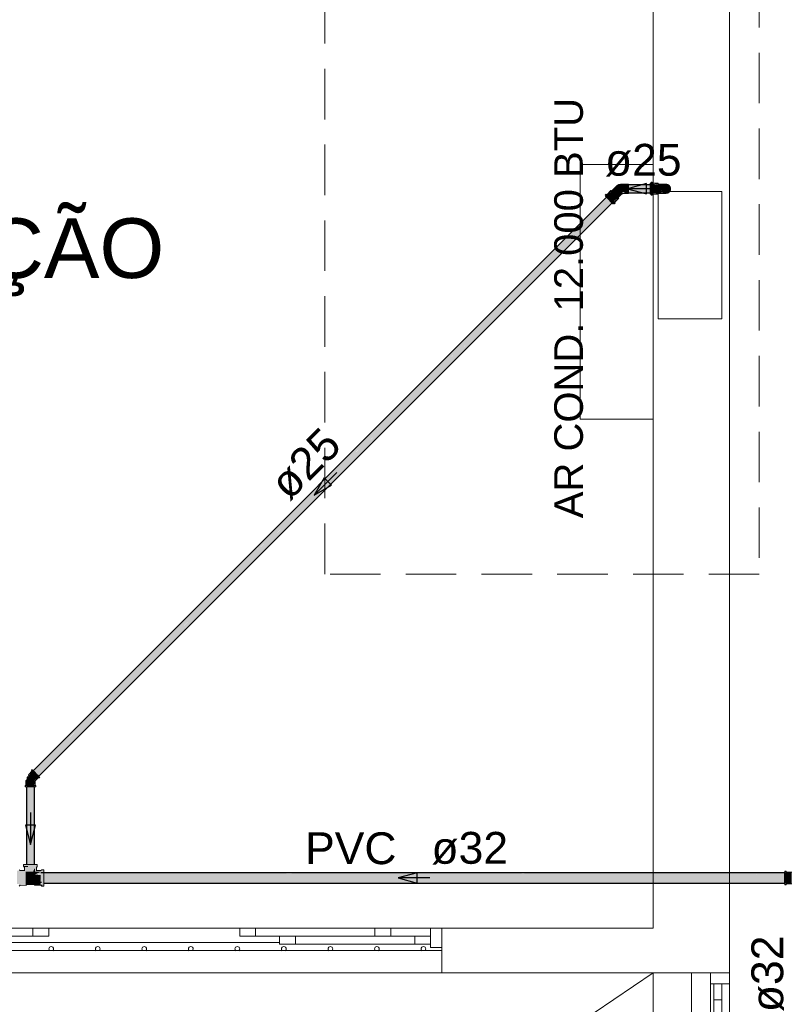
# Model space of a CAD drawing. Header units: millimetres. Extents: x 567 to 934, y -1 to 364.
# Tile 617 of 656: x 769.13 to 773.96, y 91.6 to 97.79. Entities that reach past the tile are written whole.
import ezdxf

# ---------------------------------------------------------------- set-up
doc = ezdxf.new("R2010")
doc.units = ezdxf.units.MM
doc.header["$MEASUREMENT"] = 0
doc.linetypes.add('HIDDEN2', pattern=[0.47625, 0.3175, -0.15875])
doc.linetypes.add('NULL', pattern=[0])
for name, color, linetype, lineweight in [('A-ANNO-NOTE', 7, 'Continuous', 13), ('A-AREA-IDEN', 7, 'Continuous', 9), ('A-DETL-THIN', 7, 'Continuous', 18), ('A-GENM', 7, 'Continuous', 13), ('A-GLAZ', 7, 'Continuous', 13), ('A-GLAZ-SILL', 7, 'Continuous', 13), ('A-WALL', 7, 'Continuous', 25), ('AF-Condutos Reúso', 200, 'Continuous', 25), ('AF-Conexões Reúso', 216, 'Continuous', 18), ('AF-Sentido conduto Reúso', 200, 'Continuous', 30), ('AF-Textos conduto Reúso', 7, 'Continuous', 9), ('DI-Detalhes', 1, 'HIDDEN2', 9), ('Q-SPCQ', 7, 'Continuous', 13), ('S-COLS', 7, 'Continuous', 13)]:
    doc.layers.add(name, color=color, linetype=linetype, lineweight=lineweight)
doc.styles.add('Arial', font='arial.ttf')

msp = doc.modelspace()

# ---------------------------------------------------------------- hatches: boundary and pattern name
at = {"layer": 'AF-Condutos Reúso', "linetype": 'Continuous'}
for points in [[(773.091, 96.7549), (772.9545, 96.7549), (772.9545, 96.7538), (773.091, 96.7539)], [(772.9545, 96.7538), (772.9545, 96.7303), (773.091, 96.7313), (773.091, 96.7536)], [(773.091, 96.7199), (773.091, 96.7313), (772.9571, 96.73), (772.9545, 96.7199)], [(773.091, 96.7114), (773.091, 96.7198), (772.9545, 96.7196), (772.9545, 96.7114)], [(773.166, 96.73), (773.1681, 96.7199), (773.1833, 96.7062), (773.2035, 96.7084), (773.2154, 96.7248), (773.2112, 96.7447), (773.1936, 96.7549), (773.1743, 96.7486)], [(769.1917, 93.0521), (772.8167, 96.6764), (772.8164, 96.6768)], [(769.1921, 93.0517), (772.82, 96.6731), (772.8167, 96.6764)], [(769.1954, 93.0484), (772.8257, 96.6674), (772.8201, 96.673)], [(769.2011, 93.0427), (772.8328, 96.6604), (772.8258, 96.6673)], [(769.2082, 93.0356), (772.84, 96.6531), (772.8329, 96.6602)], [(772.8167, 96.6764), (769.2129, 93.0733), (769.2133, 93.0729)], [(772.82, 96.6731), (769.2133, 93.0729), (769.2166, 93.0696), (772.8201, 96.673)], [(769.2155, 93.0283), (772.8462, 96.6469), (772.8401, 96.653)], [(772.8257, 96.6674), (769.2166, 93.0695), (769.2223, 93.0639), (772.8258, 96.6673)], [(772.8328, 96.6604), (769.2224, 93.0638), (769.2294, 93.0568), (772.8329, 96.6602)], [(772.8401, 96.653), (772.84, 96.6531), (769.2295, 93.0567), (769.2367, 93.0495)], [(773.091, 96.7062), (773.091, 96.7112), (772.9545, 96.7111), (772.9545, 96.7064)], [(773.091, 96.7053), (773.091, 96.7062), (772.9545, 96.7062), (772.9545, 96.7052)], [(769.2216, 93.0221), (772.8502, 96.6429), (772.8463, 96.6468)], [(769.2256, 93.0181), (772.8514, 96.6417), (772.8503, 96.6428)], [(772.8462, 96.6469), (769.2367, 93.0495), (769.2428, 93.0433)], [(772.8463, 96.6468), (772.8462, 96.6469), (769.238, 93.0385)], [(772.8503, 96.6428), (772.8502, 96.6429), (769.242, 93.0345)], [(772.8502, 96.6429), (769.2429, 93.0433), (769.2468, 93.0393)], [(772.8515, 96.6417), (772.8514, 96.6417), (769.2432, 93.0334)], [(772.8514, 96.6417), (769.2469, 93.0393), (769.248, 93.0382)], [(769.1714, 92.4828), (769.1756, 92.4828), (769.1754, 92.9724), (769.1714, 92.9724)], [(769.1756, 92.4828), (769.1757, 92.4828), (769.1756, 92.9724), (769.1755, 92.9724)], [(769.1757, 92.4828), (769.1759, 92.4828), (769.183, 92.9724), (769.1756, 92.9724)], [(769.183, 92.9724), (769.1759, 92.4828), (769.1833, 92.4828)], [(769.1833, 92.4828), (769.1932, 92.4828), (769.1928, 92.9724), (769.1831, 92.9724)], [(769.1932, 92.4828), (769.1929, 92.9724), (769.1928, 92.9724)], [(769.1932, 92.4828), (769.1932, 92.9724), (769.1929, 92.9724)], [(769.2031, 92.9724), (769.1932, 92.9724), (769.1932, 92.4828), (769.2035, 92.4828)], [(769.2035, 92.4828), (769.2033, 92.9724), (769.2031, 92.9724)], [(769.2035, 92.4828), (769.2035, 92.9724), (769.2033, 92.9724)], [(769.2122, 92.9724), (769.2035, 92.9724), (769.2035, 92.4828), (769.2125, 92.4828)], [(769.2125, 92.4828), (769.2123, 92.9724), (769.2122, 92.9724)], [(769.2125, 92.4828), (769.2125, 92.9724), (769.2123, 92.9724)], [(769.2184, 92.9724), (769.2125, 92.9724), (769.2125, 92.4828), (769.2186, 92.4828)], [(769.2187, 92.4828), (769.2187, 92.9724), (769.2185, 92.9724)], [(769.2207, 92.9724), (769.2187, 92.9724), (769.2187, 92.4828), (769.2208, 92.4828)], [(773.937, 92.4305), (769.26, 92.4305), (773.937, 92.4291)], [(773.937, 92.4291), (769.26, 92.4291), (773.937, 92.4224)], [(773.937, 92.4224), (769.26, 92.4224), (773.937, 92.4116)], [(773.937, 92.4116), (769.26, 92.4116), (773.937, 92.3986)], [(773.937, 92.3986), (769.26, 92.3986), (773.937, 92.3856)], [(773.937, 92.3856), (769.26, 92.3856), (773.937, 92.3748)], [(773.937, 92.4291), (769.28, 92.4304), (769.28, 92.4291)], [(773.937, 92.4224), (769.28, 92.429), (769.28, 92.4224)], [(773.937, 92.4116), (769.28, 92.4224), (769.28, 92.4116)], [(773.937, 92.3986), (769.28, 92.4116), (769.28, 92.3986)], [(773.937, 92.3856), (769.28, 92.3986), (769.28, 92.3856)], [(773.937, 92.3748), (769.28, 92.3856), (769.28, 92.3748)], [(773.937, 92.3748), (769.26, 92.3748), (773.937, 92.3682)], [(773.937, 92.3682), (769.26, 92.3682), (773.937, 92.3668)], [(773.937, 92.3682), (769.28, 92.3748), (769.28, 92.3682)], [(773.937, 92.3668), (769.28, 92.3682), (769.28, 92.3668)]]:
    msp.add_hatch(color=201, dxfattribs=at).paths.add_polyline_path(points)
at = {"layer": 'AF-Conexões Reúso', "linetype": 'Continuous'}
for points in [[(772.8179, 96.6922), (772.8499, 96.7139), (772.8453, 96.7186)], [(772.8499, 96.7139), (772.8195, 96.6906), (772.8231, 96.687)], [(772.8231, 96.687), (772.8311, 96.679), (772.8579, 96.7059), (772.8499, 96.7139)], [(772.8843, 96.7503), (772.8489, 96.7149), (772.8532, 96.7106), (772.8886, 96.746)], [(772.9045, 96.6891), (772.9166, 96.7012), (772.919, 96.7155), (772.9119, 96.7227), (772.9045, 96.7059), (772.9087, 96.7052), (772.9119, 96.7227), (772.8886, 96.746), (772.8532, 96.7106), (772.8868, 96.677)], [(772.9044, 96.7589), (772.8845, 96.7505), (772.8828, 96.7411), (772.89, 96.73), (772.9015, 96.73), (772.9045, 96.7385)], [(772.9045, 96.73), (772.9135, 96.73), (772.9017, 96.7411)], [(772.9545, 96.7589), (772.9045, 96.7589), (772.9045, 96.724), (772.9545, 96.724)], [(772.9249, 96.7097), (772.9545, 96.7052), (772.9545, 96.713), (772.9045, 96.724), (772.9045, 96.7052)], [(772.9123, 96.7223), (772.9545, 96.713), (772.9545, 96.724), (772.9106, 96.724)], [(773.091, 96.7648), (773.091, 96.7052), (773.097, 96.6952), (773.097, 96.7283)], [(773.103, 96.7708), (773.097, 96.7708), (773.097, 96.7133), (773.103, 96.6892)], [(773.103, 96.7648), (773.141, 96.756), (773.141, 96.7648)], [(773.141, 96.6967), (773.141, 96.7549), (773.103, 96.7616), (773.103, 96.7052)], [(773.141, 96.7589), (773.141, 96.7576), (773.1841, 96.7576), (773.188, 96.7589)], [(773.1878, 96.7012), (773.1621, 96.7085), (773.1626, 96.7367), (773.1841, 96.7576), (773.141, 96.7576), (773.141, 96.7012)], [(773.1766, 96.7052), (773.1648, 96.7356), (773.191, 96.73), (773.1688, 96.7432), (773.1631, 96.7267)], [(773.1936, 96.7549), (773.1884, 96.7549), (773.191, 96.73)], [(773.2135, 96.7204), (773.2193, 96.7266), (773.2102, 96.7514)], [(772.8137, 96.6964), (772.8094, 96.6922), (772.8557, 96.6459), (772.8712, 96.6388)], [(772.8146, 96.6785), (772.8226, 96.6705), (772.8268, 96.6748)], [(772.828, 96.6736), (772.8226, 96.6705), (772.8325, 96.6606), (772.8368, 96.6648)], [(772.8311, 96.679), (772.841, 96.6691), (772.8679, 96.696), (772.8579, 96.7059)], [(772.8427, 96.6504), (772.848, 96.6536), (772.838, 96.6636), (772.8325, 96.6606)], [(772.878, 96.6858), (772.8679, 96.696), (772.841, 96.6691), (772.8512, 96.6589)], [(772.8524, 96.6426), (772.8562, 96.6454), (772.848, 96.6536), (772.8427, 96.6504)], [(772.8867, 96.6772), (772.878, 96.6858), (772.8512, 96.6589), (772.8598, 96.6503)], [(772.8923, 96.6716), (772.8868, 96.677), (772.8598, 96.6503)], [(772.8923, 96.6716), (772.8611, 96.6489), (772.8654, 96.6447)], [(772.8939, 96.67), (772.8923, 96.6716), (772.8656, 96.6445), (772.867, 96.6431)], [(772.953, 96.7052), (772.9251, 96.7097), (772.9206, 96.7052)], [(772.9334, 96.7012), (772.9545, 96.7012), (772.9545, 96.7049), (772.9295, 96.7051)], [(773.141, 96.6952), (773.141, 96.6967), (773.103, 96.7023), (773.103, 96.6967)], [(769.1897, 93.054), (769.1849, 93.0453), (769.2081, 93.0684), (769.2061, 93.0704)], [(769.1927, 93.0511), (769.1881, 93.042), (769.2155, 93.0611), (769.2113, 93.0652)], [(769.1917, 93.052), (769.2113, 93.0652), (769.2081, 93.0684)], [(769.2496, 93.027), (769.2544, 93.0318), (769.2183, 93.0679), (769.2081, 93.0685)], [(769.1674, 93.012), (769.1674, 92.9792), (769.1712, 92.9792)], [(769.1683, 93.012), (769.1712, 92.9792), (769.1712, 93.012)], [(769.1803, 93.0374), (769.1711, 93.012), (769.2182, 93.012), (769.1912, 93.039)], [(769.2232, 93.012), (769.1714, 93.012), (769.1712, 92.9792), (769.2203, 92.9792)], [(769.1881, 93.042), (769.1971, 93.033), (769.2203, 93.0562), (769.2155, 93.0611)], [(769.1971, 93.033), (769.2075, 93.0226), (769.2307, 93.0458), (769.2203, 93.0562)], [(769.2356, 93.041), (769.2307, 93.0458), (769.2075, 93.0226), (769.2124, 93.0178)], [(769.2197, 93.0105), (769.2397, 93.0368), (769.2356, 93.041), (769.2124, 93.0178)], [(769.2242, 93.0109), (769.2449, 93.0316), (769.2397, 93.0368), (769.2256, 93.0182)], [(769.1618, 92.9792), (769.1618, 92.9724), (769.1714, 92.9787)], [(769.2208, 92.9736), (769.2242, 92.9792), (769.1788, 92.9792), (769.1663, 92.9724)], [(769.1313, 92.4452), (769.1243, 92.4492), (769.1236, 92.442), (769.1116, 92.4451), (769.1116, 92.3618), (769.1236, 92.3618), (769.1236, 92.3475), (769.1313, 92.3556), (769.1677, 92.352), (769.1677, 92.4377), (769.1389, 92.4409), (769.1579, 92.4433)], [(769.1543, 92.4712), (769.1579, 92.4643), (769.1606, 92.4431), (769.1313, 92.4417), (769.1805, 92.4347), (769.2112, 92.4347), (769.2208, 92.4596), (769.2235, 92.4452), (769.231, 92.4431), (769.2381, 92.4828), (769.156, 92.4828)], [(769.1313, 92.4452), (769.1606, 92.4431), (769.1579, 92.4643), (769.1579, 92.4452)], [(769.2239, 92.4377), (769.2226, 92.4643), (769.2112, 92.4347)], [(769.28, 92.3475), (769.28, 92.4468), (769.2338, 92.4433), (769.2235, 92.4452), (769.2239, 92.4377), (769.2604, 92.4374), (769.2239, 92.4208), (769.26, 92.4165), (769.2614, 92.3668), (769.2673, 92.3733), (769.2604, 92.3532)], [(769.2604, 92.4452), (769.2337, 92.4452), (769.233, 92.4643), (769.231, 92.4431)], [(769.2239, 92.3585), (769.2238, 92.4347), (769.2114, 92.4273), (769.1967, 92.4343), (769.1802, 92.4273), (769.1684, 92.4347), (769.1677, 92.3585)], [(769.1802, 92.4273), (769.1958, 92.4347), (769.1679, 92.4351)], [(769.1958, 92.4347), (769.2114, 92.4273), (769.2238, 92.4351)], [(769.2604, 92.4374), (769.2239, 92.4377), (769.2239, 92.4208)], [(769.2239, 92.3986), (769.2604, 92.4165), (769.2239, 92.4208)], [(769.2239, 92.3986), (769.26, 92.3896), (769.26, 92.4163)], [(769.2604, 92.3895), (769.2239, 92.3986), (769.2239, 92.3756)], [(769.26, 92.3658), (769.26, 92.3894), (769.2239, 92.3756)], [(773.9454, 92.4416), (773.937, 92.4416), (773.9454, 92.429)], [(773.9454, 92.3614), (773.9454, 92.429), (773.937, 92.4359), (773.937, 92.3682)], [(773.9816, 92.4336), (773.9454, 92.4336), (773.9454, 92.3673), (773.9816, 92.3673)], [(769.1313, 92.3556), (769.1313, 92.3529), (769.1677, 92.352)], [(769.2604, 92.3529), (769.2604, 92.3657), (769.2239, 92.3756), (769.2239, 92.352)], [(769.268, 92.3475), (769.2673, 92.3548), (769.2604, 92.3529)], [(773.937, 92.3571), (773.9454, 92.3556), (773.9388, 92.3668)], [(773.9816, 92.3637), (773.9816, 92.3673), (773.9454, 92.3673), (773.9454, 92.3637)]]:
    msp.add_hatch(color=213, dxfattribs=at).paths.add_polyline_path(points)

# ---------------------------------------------------------------- linework, layer by layer
at = {"layer": 'A-DETL-THIN', "color": 8, "lineweight": 5}
msp.add_line((773.111, 91.8027), (766.711, 87.479), dxfattribs=at)
at = {"layer": 'A-GENM', "color": 8, "lineweight": 5}
msp.add_line((770.761, 91.9927), (769.061, 91.9927), dxfattribs=at)
for centre, start, end in [((769.326, 91.9527), 360, 180), ((769.326, 91.9527), 180, 226.18802), ((769.326, 91.9527), 313.81198, 360), ((769.6185, 91.9527), 360, 180), ((769.6185, 91.9527), 180, 226.18802), ((769.6185, 91.9527), 313.81198, 360), ((769.911, 91.9527), 360, 180), ((769.911, 91.9527), 180, 226.18802), ((769.911, 91.9527), 313.81198, 360), ((770.2035, 91.9527), 0, 180), ((770.2035, 91.9527), 180, 226.18802), ((770.2035, 91.9527), 313.81198, 360), ((770.496, 91.9527), 0, 180), ((770.496, 91.9527), 180, 226.18802), ((770.496, 91.9527), 313.81198, 360), ((770.7885, 91.9527), 0, 180), ((770.7885, 91.9527), 180, 226.18802), ((770.7885, 91.9527), 313.81198, 360), ((771.081, 91.9527), 0, 180), ((771.081, 91.9527), 180, 226.18802), ((771.081, 91.9527), 313.81198, 360), ((771.3735, 91.9527), 0, 180), ((771.3735, 91.9527), 180, 226.18802), ((771.3735, 91.9527), 313.81198, 360), ((771.666, 91.9527), 0, 180), ((771.666, 91.9527), 180, 226.18802), ((771.666, 91.9527), 313.81198, 360)]:
    msp.add_arc(centre, 0.015, start, end, dxfattribs=at)
at = {"layer": 'A-GLAZ', "color": 8, "lineweight": 5}
for p, q in [((768.361, 92.0827), (769.311, 92.0827)), ((769.211, 92.0827), (769.311, 92.0827)), ((769.211, 92.0327), (769.211, 92.0827)), ((769.311, 92.0827), (769.311, 92.0327)), ((769.311, 92.0827), (769.311, 92.0327)), ((771.461, 92.0827), (770.511, 92.0827)), ((770.511, 92.0827), (770.511, 92.0327)), ((770.611, 92.0827), (770.511, 92.0827)), ((770.511, 92.0827), (770.511, 92.0327)), ((770.611, 92.0327), (770.611, 92.0827)), ((771.461, 92.0827), (771.361, 92.0827)), ((771.361, 92.0827), (771.361, 92.0327)), ((771.461, 92.0327), (771.461, 92.0827)), ((771.461, 92.0327), (771.461, 92.0827)), ((771.781, 92.0827), (771.711, 92.0827)), ((771.711, 92.0827), (771.711, 92.0327)), ((769.311, 92.0327), (768.361, 92.0327)), ((769.311, 92.0327), (769.211, 92.0327)), ((770.511, 92.0327), (771.461, 92.0327)), ((770.511, 92.0327), (770.611, 92.0327)), ((770.761, 92.0327), (771.711, 92.0327)), ((770.761, 91.9827), (770.761, 92.0327)), ((770.761, 92.0327), (770.861, 92.0327)), ((770.761, 91.9827), (770.761, 92.0327)), ((770.861, 92.0327), (770.861, 91.9827)), ((771.361, 92.0327), (771.461, 92.0327)), ((771.611, 92.0327), (771.711, 92.0327)), ((771.611, 91.9827), (771.611, 92.0327)), ((771.711, 92.0327), (771.711, 91.9827)), ((771.711, 92.0327), (771.711, 91.9827)), ((771.711, 91.9827), (770.761, 91.9827)), ((770.861, 91.9827), (770.761, 91.9827)), ((771.711, 91.9827), (771.611, 91.9827)), ((771.711, 91.9827), (771.711, 91.9627)), ((771.711, 91.9627), (771.781, 91.9627)), ((771.781, 91.9427), (768.041, 91.9427)), ((771.781, 91.8027), (771.781, 91.9427)), ((768.041, 91.8027), (771.781, 91.8027)), ((773.111, 91.8027), (773.111, 88.0627)), ((773.351, 91.8027), (773.111, 91.8027)), ((773.351, 88.0627), (773.351, 91.8027)), ((773.471, 91.8027), (773.471, 91.7327)), ((773.591, 91.7327), (773.591, 91.8027)), ((773.471, 91.7327), (773.491, 91.7327)), ((773.491, 91.7327), (773.491, 90.7827)), ((773.541, 91.7327), (773.491, 91.7327)), ((773.491, 91.7327), (773.491, 91.6327)), ((773.541, 91.7327), (773.491, 91.7327)), ((773.541, 90.7827), (773.541, 91.7327)), ((773.541, 91.6327), (773.541, 91.7327)), ((773.541, 91.7327), (773.591, 91.7327)), ((773.491, 91.6327), (773.541, 91.6327))]:
    msp.add_line(p, q, dxfattribs=at)
at = {"layer": 'A-GLAZ-SILL', "color": 8, "lineweight": 5}
for p, q in [((769.311, 92.0827), (770.511, 92.0827)), ((771.461, 92.0827), (771.711, 92.0827)), ((773.471, 88.1327), (773.471, 91.7327)), ((773.591, 91.7327), (773.591, 91.4827))]:
    msp.add_line(p, q, dxfattribs=at)
at = {"layer": 'A-WALL', "color": 8, "lineweight": 5}
for p, q in [((773.111, 100.0827), (773.111, 92.0827)), ((773.591, 91.8027), (773.591, 100.0827)), ((773.1416, 95.9135), (773.1416, 96.7135)), ((773.1416, 96.7135), (773.5416, 96.7135)), ((773.5416, 96.7135), (773.5416, 95.9135)), ((773.5416, 95.9135), (773.1416, 95.9135)), ((773.111, 92.0827), (771.781, 92.0827)), ((771.781, 92.0827), (771.781, 91.9427)), ((771.781, 91.8027), (773.111, 91.8027)), ((773.351, 91.8027), (773.591, 91.8027))]:
    msp.add_line(p, q, dxfattribs=at)
at = {"layer": 'AF-Condutos Reúso'}
for p, q in [((773.091, 96.7549), (772.9545, 96.7549)), ((773.1681, 96.7402), (773.166, 96.73)), ((773.166, 96.73), (773.1681, 96.7199)), ((773.1743, 96.7486), (773.1681, 96.7402)), ((773.1681, 96.7199), (773.1743, 96.7114)), ((773.1833, 96.7538), (773.1743, 96.7486)), ((773.1936, 96.7549), (773.1833, 96.7538)), ((773.2035, 96.7517), (773.1936, 96.7549)), ((773.2112, 96.7447), (773.2035, 96.7517)), ((773.2035, 96.7084), (773.2112, 96.7153)), ((773.2154, 96.7352), (773.2112, 96.7447)), ((773.2112, 96.7153), (773.2154, 96.7248)), ((773.2154, 96.7248), (773.2154, 96.7352)), ((772.8164, 96.6768), (769.1917, 93.0521)), ((772.9545, 96.7052), (773.091, 96.7052)), ((773.1743, 96.7114), (773.1833, 96.7062)), ((773.1833, 96.7062), (773.1936, 96.7052)), ((773.1936, 96.7052), (773.2035, 96.7084)), ((769.2432, 93.0334), (772.8515, 96.6417)), ((769.1714, 92.9724), (769.1714, 92.4828)), ((769.2208, 92.4828), (769.2208, 92.9724)), ((769.1714, 92.4718), (769.1714, 92.4718)), ((773.937, 92.4305), (769.26, 92.4305)), ((773.937, 92.4291), (773.937, 92.4305)), ((773.937, 92.4224), (773.937, 92.4291)), ((773.937, 92.4116), (773.937, 92.4224)), ((773.937, 92.3986), (773.937, 92.4116)), ((773.937, 92.3856), (773.937, 92.3986)), ((773.937, 92.3748), (773.937, 92.3856)), ((769.26, 92.3748), (769.26, 92.3682)), ((769.28, 92.3668), (773.937, 92.3668)), ((773.937, 92.3682), (773.937, 92.3748)), ((773.937, 92.3668), (773.937, 92.3682))]:
    msp.add_line(p, q, dxfattribs=at)
at = {"layer": 'AF-Conexões Reúso'}
for p, q in [((772.8447, 96.7191), (772.8179, 96.6922)), ((772.8453, 96.7186), (772.8447, 96.7191)), ((772.8489, 96.7149), (772.8453, 96.7186)), ((772.8843, 96.7503), (772.8489, 96.7149)), ((772.8489, 96.7149), (772.8494, 96.7145)), ((772.8499, 96.7139), (772.8489, 96.7149)), ((772.8494, 96.7145), (772.8517, 96.7121)), ((772.8517, 96.7121), (772.8499, 96.7139)), ((772.8843, 96.7503), (772.8783, 96.7411)), ((772.8844, 96.7504), (772.8843, 96.7503)), ((772.8847, 96.7498), (772.8843, 96.7503)), ((772.8843, 96.7503), (772.8843, 96.7503)), ((772.8845, 96.7505), (772.8844, 96.7504)), ((772.8937, 96.7568), (772.8845, 96.7505)), ((772.8871, 96.7475), (772.8847, 96.7498)), ((772.8886, 96.746), (772.8871, 96.7475)), ((772.8952, 96.7393), (772.8886, 96.746)), ((772.9045, 96.759), (772.8937, 96.7568)), ((772.9035, 96.7311), (772.8952, 96.7393)), ((772.9045, 96.73), (772.9035, 96.7311)), ((772.9045, 96.7589), (772.9045, 96.7551)), ((772.9545, 96.7589), (772.9045, 96.7589)), ((772.9045, 96.7551), (772.9045, 96.7549)), ((772.9045, 96.7549), (772.9045, 96.7471)), ((772.9045, 96.7471), (772.9045, 96.736)), ((772.9045, 96.736), (772.9045, 96.73)), ((772.9045, 96.73), (772.9045, 96.724)), ((772.9119, 96.7227), (772.9045, 96.73)), ((772.9045, 96.724), (772.9045, 96.713)), ((772.9045, 96.713), (772.9045, 96.7052)), ((772.919, 96.7155), (772.9119, 96.7227)), ((772.9545, 96.7551), (772.9545, 96.7589)), ((772.9545, 96.7549), (772.9545, 96.7551)), ((772.9545, 96.7471), (772.9545, 96.7549)), ((772.9545, 96.736), (772.9545, 96.7471)), ((772.9545, 96.724), (772.9545, 96.736)), ((772.9545, 96.713), (772.9545, 96.724)), ((772.9545, 96.7052), (772.9545, 96.713)), ((773.091, 96.7648), (773.091, 96.7633)), ((773.097, 96.7648), (773.091, 96.7648)), ((773.091, 96.7633), (773.091, 96.756)), ((773.091, 96.756), (773.091, 96.7549)), ((773.091, 96.7549), (773.091, 96.7443)), ((773.091, 96.7443), (773.091, 96.73)), ((773.091, 96.73), (773.091, 96.7158)), ((773.091, 96.7158), (773.091, 96.7052)), ((773.097, 96.7708), (773.097, 96.769)), ((773.103, 96.7708), (773.097, 96.7708)), ((773.097, 96.769), (773.097, 96.7648)), ((773.097, 96.7648), (773.097, 96.7605)), ((773.097, 96.7605), (773.097, 96.7549)), ((773.097, 96.7549), (773.097, 96.7467)), ((773.097, 96.7467), (773.097, 96.73)), ((773.097, 96.73), (773.097, 96.7133)), ((773.097, 96.7133), (773.097, 96.7052)), ((773.103, 96.769), (773.103, 96.7708)), ((773.103, 96.7648), (773.103, 96.769)), ((773.103, 96.7605), (773.103, 96.7648)), ((773.141, 96.7648), (773.103, 96.7648)), ((773.103, 96.7549), (773.103, 96.7605)), ((773.103, 96.7467), (773.103, 96.7549)), ((773.103, 96.73), (773.103, 96.7467)), ((773.103, 96.7133), (773.103, 96.73)), ((773.103, 96.7052), (773.103, 96.7133)), ((773.141, 96.7633), (773.141, 96.7648)), ((773.141, 96.7589), (773.141, 96.7633)), ((773.141, 96.7589), (773.141, 96.7576)), ((773.188, 96.7589), (773.141, 96.7589)), ((773.141, 96.756), (773.141, 96.7589)), ((773.141, 96.7576), (773.141, 96.7549)), ((773.141, 96.7549), (773.141, 96.756)), ((773.141, 96.7443), (773.141, 96.7549)), ((773.141, 96.7549), (773.141, 96.7516)), ((773.141, 96.7516), (773.141, 96.7494)), ((773.141, 96.7494), (773.141, 96.7436)), ((773.141, 96.73), (773.141, 96.7443)), ((773.141, 96.7436), (773.141, 96.7418)), ((773.141, 96.7418), (773.141, 96.7369)), ((773.141, 96.7369), (773.141, 96.7306)), ((773.141, 96.7306), (773.141, 96.73)), ((773.141, 96.7158), (773.141, 96.73)), ((773.141, 96.73), (773.141, 96.7182)), ((773.141, 96.7182), (773.141, 96.7164)), ((773.141, 96.7164), (773.141, 96.7107)), ((773.141, 96.7052), (773.141, 96.7158)), ((773.164, 96.7392), (773.1626, 96.736)), ((773.1626, 96.736), (773.1626, 96.7326)), ((773.1626, 96.7326), (773.1626, 96.7275)), ((773.1626, 96.7275), (773.1626, 96.724)), ((773.1626, 96.724), (773.164, 96.7208)), ((773.1661, 96.7439), (773.164, 96.7392)), ((773.164, 96.7208), (773.1661, 96.7161)), ((773.1675, 96.7471), (773.1661, 96.7439)), ((773.1661, 96.7161), (773.1675, 96.713)), ((773.1701, 96.7494), (773.1675, 96.7471)), ((773.1675, 96.713), (773.1701, 96.7107)), ((773.1739, 96.7528), (773.1701, 96.7494)), ((773.1762, 96.7549), (773.1739, 96.7528)), ((773.1765, 96.7551), (773.1762, 96.7549)), ((773.1798, 96.7562), (773.1765, 96.7551)), ((773.1847, 96.7578), (773.1798, 96.7562)), ((773.188, 96.7589), (773.1847, 96.7578)), ((773.191, 96.7585), (773.188, 96.7589)), ((773.1952, 96.7581), (773.191, 96.759)), ((773.191, 96.7585), (773.191, 96.7589)), ((773.1914, 96.7585), (773.191, 96.7585)), ((773.1952, 96.7581), (773.1914, 96.7585)), ((773.1965, 96.758), (773.1952, 96.7581)), ((773.1999, 96.7576), (773.1965, 96.758)), ((773.2013, 96.7568), (773.1999, 96.7576)), ((773.2014, 96.7567), (773.2013, 96.7568)), ((773.2021, 96.7568), (773.2013, 96.7568)), ((773.203, 96.7559), (773.2014, 96.7567)), ((773.207, 96.7535), (773.2021, 96.7568)), ((773.207, 96.7535), (773.203, 96.7559)), ((773.2074, 96.7533), (773.207, 96.7535)), ((773.2104, 96.7516), (773.2074, 96.7533)), ((773.2108, 96.751), (773.2104, 96.7516)), ((773.2124, 96.7488), (773.2108, 96.751)), ((773.2115, 96.7505), (773.2108, 96.751)), ((773.2154, 96.7447), (773.2115, 96.7505)), ((773.2115, 96.7095), (773.2154, 96.7154)), ((773.2154, 96.7447), (773.2124, 96.7488)), ((773.2124, 96.7113), (773.2154, 96.7154)), ((773.2175, 96.7418), (773.2154, 96.7447)), ((773.2154, 96.7154), (773.2175, 96.7182)), ((773.2154, 96.7154), (773.2154, 96.7154)), ((773.2176, 96.7414), (773.2175, 96.7418)), ((773.2175, 96.7182), (773.2176, 96.7186)), ((773.2182, 96.7384), (773.2176, 96.7414)), ((773.2176, 96.7186), (773.2182, 96.7216)), ((773.2176, 96.7186), (773.2178, 96.7189)), ((773.22, 96.73), (773.2178, 96.7411)), ((773.2178, 96.7189), (773.22, 96.73)), ((773.2193, 96.7334), (773.2182, 96.7384)), ((773.2182, 96.7216), (773.2193, 96.7266)), ((773.22, 96.73), (773.2193, 96.7334)), ((773.2193, 96.7266), (773.22, 96.73)), ((772.8137, 96.6964), (772.8094, 96.6922)), ((772.8094, 96.6922), (772.8101, 96.6916)), ((772.8136, 96.688), (772.8094, 96.6838)), ((772.8094, 96.6838), (772.8099, 96.6832)), ((772.8099, 96.6832), (772.8146, 96.6785)), ((772.8101, 96.6916), (772.8136, 96.688)), ((772.8136, 96.688), (772.8155, 96.6861)), ((772.8143, 96.6958), (772.8137, 96.6964)), ((772.8179, 96.6922), (772.8143, 96.6958)), ((772.8146, 96.6785), (772.8164, 96.6768)), ((772.8155, 96.6861), (772.8206, 96.681)), ((772.8164, 96.6768), (772.8226, 96.6705)), ((772.8198, 96.6903), (772.8179, 96.6922)), ((772.8248, 96.6853), (772.8198, 96.6903)), ((772.8206, 96.681), (772.8249, 96.6767)), ((772.8226, 96.6705), (772.8325, 96.6606)), ((772.8291, 96.681), (772.8248, 96.6853)), ((772.8249, 96.6767), (772.8365, 96.6651)), ((772.8408, 96.6693), (772.8291, 96.681)), ((772.8325, 96.6606), (772.8427, 96.6504)), ((772.8365, 96.6651), (772.8484, 96.6532)), ((772.8527, 96.6574), (772.8408, 96.6693)), ((772.8484, 96.6532), (772.8557, 96.6459)), ((772.8579, 96.7059), (772.8517, 96.7121)), ((772.8517, 96.7121), (772.8532, 96.7106)), ((772.8599, 96.6501), (772.8527, 96.6574)), ((772.8532, 96.7106), (772.8599, 96.704)), ((772.8679, 96.696), (772.8579, 96.7059)), ((772.8599, 96.704), (772.8681, 96.6957)), ((772.867, 96.6431), (772.8939, 96.67)), ((772.878, 96.6858), (772.8679, 96.696)), ((772.8681, 96.6957), (772.8765, 96.6873)), ((772.8765, 96.6873), (772.8837, 96.6802)), ((772.8867, 96.6772), (772.878, 96.6858)), ((772.8837, 96.6802), (772.8868, 96.677)), ((772.8868, 96.677), (772.8867, 96.6772)), ((772.8896, 96.6742), (772.8868, 96.677)), ((772.8868, 96.677), (772.8883, 96.6755)), ((772.8883, 96.6755), (772.8896, 96.6742)), ((772.8896, 96.6742), (772.9045, 96.6891)), ((772.8923, 96.6716), (772.8896, 96.6742)), ((772.8939, 96.67), (772.8923, 96.6716)), ((772.9045, 96.6891), (772.9166, 96.7012)), ((772.911, 96.7012), (772.9166, 96.7012)), ((772.9166, 96.7012), (772.9334, 96.7012)), ((772.9334, 96.7012), (772.9545, 96.7012)), ((772.9334, 96.7012), (772.9334, 96.7012)), ((772.9545, 96.7049), (772.9545, 96.7052)), ((772.9545, 96.7012), (772.9545, 96.7049)), ((773.091, 96.7052), (773.091, 96.704)), ((773.091, 96.704), (773.091, 96.6967)), ((773.091, 96.6967), (773.091, 96.6952)), ((773.091, 96.6952), (773.097, 96.6952)), ((773.097, 96.7052), (773.097, 96.6996)), ((773.097, 96.6996), (773.097, 96.6952)), ((773.097, 96.6952), (773.097, 96.691)), ((773.097, 96.691), (773.097, 96.6892)), ((773.097, 96.6892), (773.103, 96.6892)), ((773.103, 96.6996), (773.103, 96.7052)), ((773.103, 96.6952), (773.103, 96.6996)), ((773.103, 96.691), (773.103, 96.6952)), ((773.103, 96.6952), (773.141, 96.6952)), ((773.103, 96.6892), (773.103, 96.691)), ((773.141, 96.7107), (773.141, 96.7085)), ((773.141, 96.7085), (773.141, 96.7052)), ((773.141, 96.704), (773.141, 96.7052)), ((773.141, 96.7052), (773.141, 96.7024)), ((773.141, 96.7012), (773.141, 96.704)), ((773.141, 96.7024), (773.141, 96.7012)), ((773.141, 96.6967), (773.141, 96.7012)), ((773.141, 96.7012), (773.188, 96.7012)), ((773.141, 96.6952), (773.141, 96.6967)), ((773.1701, 96.7107), (773.1739, 96.7072)), ((773.1739, 96.7072), (773.1762, 96.7052)), ((773.1762, 96.7052), (773.1765, 96.7049)), ((773.1765, 96.7049), (773.1798, 96.7038)), ((773.1798, 96.7038), (773.1847, 96.7023)), ((773.1847, 96.7023), (773.188, 96.7012)), ((773.188, 96.7012), (773.191, 96.7015)), ((773.188, 96.7012), (773.191, 96.7012)), ((773.191, 96.7015), (773.1952, 96.7019)), ((773.191, 96.701), (773.1952, 96.7019)), ((773.191, 96.7012), (773.191, 96.7015)), ((773.1952, 96.7019), (773.1965, 96.7021)), ((773.1965, 96.7021), (773.1999, 96.7024)), ((773.1999, 96.7024), (773.2013, 96.7032)), ((773.2013, 96.7032), (773.203, 96.7042)), ((773.2013, 96.7032), (773.2021, 96.7032)), ((773.2021, 96.7032), (773.207, 96.7065)), ((773.203, 96.7042), (773.207, 96.7065)), ((773.207, 96.7065), (773.2074, 96.7067)), ((773.2074, 96.7067), (773.2104, 96.7085)), ((773.2104, 96.7085), (773.2108, 96.7091)), ((773.2108, 96.7091), (773.2124, 96.7113)), ((773.2108, 96.7091), (773.2115, 96.7095)), ((772.8427, 96.6504), (772.8513, 96.6418)), ((772.8513, 96.6418), (772.8515, 96.6417)), ((772.8515, 96.6417), (772.8569, 96.6362)), ((772.8557, 96.6459), (772.8586, 96.6431)), ((772.8569, 96.6362), (772.8585, 96.6346)), ((772.8585, 96.6346), (772.8628, 96.6388)), ((772.8586, 96.6431), (772.8628, 96.6388)), ((772.8628, 96.6473), (772.8599, 96.6501)), ((772.867, 96.6431), (772.8628, 96.6473)), ((772.8628, 96.6388), (772.8651, 96.6365)), ((772.8651, 96.6365), (772.867, 96.6346)), ((772.8694, 96.6407), (772.867, 96.6431)), ((772.867, 96.6346), (772.8712, 96.6388)), ((772.8712, 96.6388), (772.8694, 96.6407)), ((769.2054, 93.0711), (769.1822, 93.0479)), ((769.2063, 93.0799), (769.2015, 93.0751)), ((769.2015, 93.0751), (769.2023, 93.0743)), ((769.2023, 93.0743), (769.2047, 93.0719)), ((769.2047, 93.0719), (769.2081, 93.0685)), ((769.2061, 93.0704), (769.2054, 93.0711)), ((769.2081, 93.0685), (769.2061, 93.0704)), ((769.2071, 93.0791), (769.2063, 93.0799)), ((769.2095, 93.0767), (769.2071, 93.0791)), ((769.2081, 93.0684), (769.2081, 93.0685)), ((769.2081, 93.0685), (769.2085, 93.068)), ((769.2113, 93.0652), (769.2081, 93.0684)), ((769.2085, 93.068), (769.2135, 93.0631)), ((769.2129, 93.0733), (769.2095, 93.0767)), ((769.2155, 93.0611), (769.2113, 93.0652)), ((769.2133, 93.0728), (769.2129, 93.0733)), ((769.2183, 93.0679), (769.2133, 93.0728)), ((769.2135, 93.0631), (769.2193, 93.0573)), ((769.2241, 93.0621), (769.2183, 93.0679)), ((769.2303, 93.0558), (769.2241, 93.0621)), ((769.1683, 93.012), (769.1674, 93.012)), ((769.1674, 93.012), (769.1674, 92.9792)), ((769.1711, 93.012), (769.1683, 93.012)), ((769.1742, 93.024), (769.1711, 93.012)), ((769.1712, 93.012), (769.1711, 93.012)), ((769.1711, 93.012), (769.1724, 93.012)), ((769.1714, 93.012), (769.1712, 93.012)), ((769.1757, 93.012), (769.1714, 93.012)), ((769.1724, 93.012), (769.1763, 93.012)), ((769.1756, 93.0296), (769.1742, 93.024)), ((769.1803, 93.0374), (769.1756, 93.0296)), ((769.1816, 93.012), (769.1757, 93.012)), ((769.1763, 93.012), (769.1822, 93.012)), ((769.1849, 93.0453), (769.1803, 93.0374)), ((769.1884, 93.012), (769.1816, 93.012)), ((769.1822, 93.0479), (769.1829, 93.0472)), ((769.1822, 93.012), (769.1896, 93.012)), ((769.1829, 93.0472), (769.1849, 93.0453)), ((769.1849, 93.0453), (769.1849, 93.0452)), ((769.1849, 93.0453), (769.1849, 93.0453)), ((769.1857, 93.0445), (769.1849, 93.0453)), ((769.1849, 93.0452), (769.1881, 93.042)), ((769.1878, 93.0424), (769.1857, 93.0445)), ((769.1912, 93.039), (769.1878, 93.0424)), ((769.1881, 93.042), (769.1923, 93.0379)), ((769.1958, 93.012), (769.1884, 93.012)), ((769.1896, 93.012), (769.1976, 93.012)), ((769.1955, 93.0346), (769.1912, 93.039)), ((769.1923, 93.0379), (769.1971, 93.033)), ((769.2005, 93.0297), (769.1955, 93.0346)), ((769.2031, 93.012), (769.1958, 93.012)), ((769.1971, 93.033), (769.2023, 93.0278)), ((769.1976, 93.012), (769.2056, 93.012)), ((769.2056, 93.0246), (769.2005, 93.0297)), ((769.2023, 93.0278), (769.2075, 93.0226)), ((769.21, 93.012), (769.2031, 93.012)), ((769.2105, 93.0197), (769.2056, 93.0246)), ((769.2056, 93.012), (769.2126, 93.012)), ((769.2075, 93.0226), (769.2124, 93.0178)), ((769.2158, 93.012), (769.21, 93.012)), ((769.2148, 93.0154), (769.2105, 93.0197)), ((769.2124, 93.0178), (769.2165, 93.0136)), ((769.2126, 93.012), (769.2182, 93.012)), ((769.2182, 93.012), (769.2148, 93.0154)), ((769.2203, 93.0562), (769.2155, 93.0611)), ((769.2182, 93.012), (769.2158, 93.012)), ((769.2165, 93.0136), (769.2182, 93.012)), ((769.2203, 93.012), (769.2182, 93.012)), ((769.2193, 93.0573), (769.2255, 93.051)), ((769.22, 93.0102), (769.2217, 93.0084)), ((769.2255, 93.051), (769.2203, 93.0562)), ((769.2242, 93.0095), (769.2266, 93.012)), ((769.2242, 93.006), (769.2242, 93.0095)), ((769.2242, 92.9792), (769.2242, 93.006)), ((769.2307, 93.0458), (769.2255, 93.051)), ((769.2255, 93.051), (769.2317, 93.0448)), ((769.2266, 93.012), (769.2456, 93.031)), ((769.2366, 93.0496), (769.2303, 93.0558)), ((769.2356, 93.041), (769.2307, 93.0458)), ((769.2317, 93.0448), (769.2375, 93.039)), ((769.2397, 93.0368), (769.2356, 93.041)), ((769.2424, 93.0438), (769.2366, 93.0496)), ((769.2375, 93.039), (769.2425, 93.034)), ((769.2429, 93.0336), (769.2397, 93.0368)), ((769.2473, 93.0388), (769.2424, 93.0438)), ((769.2425, 93.034), (769.2432, 93.0334)), ((769.2432, 93.0334), (769.2429, 93.0336)), ((769.2449, 93.0316), (769.2432, 93.0334)), ((769.2432, 93.0334), (769.2456, 93.031)), ((769.2456, 93.031), (769.2449, 93.0316)), ((769.2456, 93.031), (769.2463, 93.0302)), ((769.2463, 93.0302), (769.2487, 93.0278)), ((769.248, 93.0382), (769.2473, 93.0388)), ((769.2512, 93.035), (769.248, 93.0382)), ((769.2487, 93.0278), (769.2496, 93.027)), ((769.2496, 93.027), (769.2544, 93.0318)), ((769.2536, 93.0326), (769.2512, 93.035)), ((769.2544, 93.0318), (769.2536, 93.0326)), ((769.1629, 92.9792), (769.1618, 92.9792)), ((769.1618, 92.9792), (769.1618, 92.9724)), ((769.1618, 92.9724), (769.1629, 92.9724)), ((769.1663, 92.9792), (769.1629, 92.9792)), ((769.1629, 92.9724), (769.1663, 92.9724)), ((769.1674, 92.9792), (769.1663, 92.9792)), ((769.1663, 92.9724), (769.1714, 92.9724)), ((769.1714, 92.9792), (769.1674, 92.9792)), ((769.1674, 92.9792), (769.1683, 92.9792)), ((769.1683, 92.9792), (769.1712, 92.9792)), ((769.1712, 92.9792), (769.1714, 92.9792)), ((769.1717, 92.9792), (769.1714, 92.9792)), ((769.1714, 92.9792), (769.1757, 92.9792)), ((769.1714, 92.9724), (769.1717, 92.9724)), ((769.1788, 92.9792), (769.1717, 92.9792)), ((769.1717, 92.9724), (769.1788, 92.9724)), ((769.1757, 92.9792), (769.1816, 92.9792)), ((769.187, 92.9792), (769.1788, 92.9792)), ((769.1788, 92.9724), (769.187, 92.9724)), ((769.1816, 92.9792), (769.1884, 92.9792)), ((769.1958, 92.9792), (769.187, 92.9792)), ((769.187, 92.9724), (769.1958, 92.9724)), ((769.1884, 92.9792), (769.1958, 92.9792)), ((769.2046, 92.9792), (769.1958, 92.9792)), ((769.1958, 92.9792), (769.2031, 92.9792)), ((769.1958, 92.9724), (769.2046, 92.9724)), ((769.2031, 92.9792), (769.21, 92.9792)), ((769.2128, 92.9792), (769.2046, 92.9792)), ((769.2046, 92.9724), (769.2128, 92.9724)), ((769.21, 92.9792), (769.2158, 92.9792)), ((769.2198, 92.9792), (769.2128, 92.9792)), ((769.2128, 92.9724), (769.2198, 92.9724)), ((769.2158, 92.9792), (769.2203, 92.9792)), ((769.2208, 92.9792), (769.2198, 92.9792)), ((769.2198, 92.9724), (769.2208, 92.9724)), ((769.2203, 92.9792), (769.2208, 92.9792)), ((769.2242, 92.9792), (769.2208, 92.9792)), ((769.2208, 92.9792), (769.2232, 92.9792)), ((769.2208, 92.9724), (769.2252, 92.9724)), ((769.2232, 92.9792), (769.2242, 92.9792)), ((769.2252, 92.9792), (769.2242, 92.9792)), ((769.2286, 92.9792), (769.2252, 92.9792)), ((769.2252, 92.9724), (769.2286, 92.9724)), ((769.2298, 92.9792), (769.2286, 92.9792)), ((769.2286, 92.9724), (769.2298, 92.9724)), ((769.2298, 92.9724), (769.2298, 92.9792)), ((769.1313, 92.4452), (769.1243, 92.4492)), ((769.1579, 92.4452), (769.1313, 92.4452)), ((769.1527, 92.4828), (769.1527, 92.4718)), ((769.156, 92.4828), (769.1527, 92.4828)), ((769.1527, 92.4718), (769.16, 92.4718)), ((769.1581, 92.4717), (769.1543, 92.4712)), ((769.1543, 92.4712), (769.1579, 92.4643)), ((769.1653, 92.4828), (769.156, 92.4828)), ((769.1579, 92.4643), (769.1579, 92.4452)), ((769.1714, 92.4718), (769.1581, 92.4717)), ((769.16, 92.4718), (769.1714, 92.4718)), ((769.1714, 92.4828), (769.1653, 92.4828)), ((769.1793, 92.4828), (769.1714, 92.4828)), ((769.1714, 92.4718), (769.1793, 92.4718)), ((769.1793, 92.4718), (769.1714, 92.4718)), ((769.1958, 92.4828), (769.1793, 92.4828)), ((769.2198, 92.4828), (769.1958, 92.4828)), ((769.2208, 92.4828), (769.2198, 92.4828)), ((769.2356, 92.4828), (769.2208, 92.4828)), ((769.233, 92.4643), (769.2369, 92.4712)), ((769.2337, 92.4452), (769.233, 92.4643)), ((769.2604, 92.4452), (769.2337, 92.4452)), ((769.2381, 92.4828), (769.2356, 92.4828)), ((769.2369, 92.4712), (769.2381, 92.4718)), ((769.2381, 92.4718), (769.2381, 92.4828)), ((769.2673, 92.4492), (769.2604, 92.4452)), ((769.268, 92.4508), (769.2673, 92.4492)), ((769.28, 92.4508), (769.268, 92.4508)), ((769.28, 92.4468), (769.28, 92.4508)), ((769.28, 92.4355), (769.28, 92.4468)), ((769.1677, 92.4377), (769.1677, 92.4347)), ((769.1677, 92.4347), (769.1677, 92.4377)), ((769.1677, 92.4347), (769.1679, 92.4347)), ((769.1679, 92.4347), (769.1677, 92.416)), ((769.1677, 92.42), (769.1677, 92.4347)), ((769.1677, 92.3967), (769.1677, 92.42)), ((769.1677, 92.416), (769.1677, 92.3897)), ((769.1677, 92.374), (769.1677, 92.3967)), ((769.1677, 92.3897), (769.1677, 92.3673)), ((769.1805, 92.4347), (769.1679, 92.4351)), ((769.1679, 92.4347), (769.1805, 92.4347)), ((769.1958, 92.4347), (769.1805, 92.4347)), ((769.1805, 92.4347), (769.1958, 92.4347)), ((769.2111, 92.4347), (769.1958, 92.4347)), ((769.1958, 92.4347), (769.2112, 92.4347)), ((769.2238, 92.4351), (769.2111, 92.4347)), ((769.2112, 92.4347), (769.2239, 92.4347)), ((769.2239, 92.416), (769.2238, 92.4347)), ((769.2239, 92.4377), (769.2239, 92.4347)), ((769.2239, 92.4347), (769.2239, 92.4377)), ((769.2239, 92.4347), (769.2239, 92.4208)), ((769.2239, 92.4208), (769.2239, 92.3986)), ((769.2239, 92.3897), (769.2239, 92.416)), ((769.2239, 92.3986), (769.2239, 92.3756)), ((769.2239, 92.3673), (769.2239, 92.3897)), ((769.28, 92.4305), (769.28, 92.4355)), ((769.28, 92.4186), (769.28, 92.4305)), ((769.28, 92.3986), (769.28, 92.4186)), ((769.28, 92.3697), (769.28, 92.3986)), ((773.937, 92.4416), (773.937, 92.4402)), ((773.9454, 92.4416), (773.937, 92.4416)), ((773.937, 92.4402), (773.937, 92.4359)), ((773.937, 92.4359), (773.937, 92.4305)), ((773.937, 92.4305), (773.937, 92.429)), ((773.937, 92.429), (773.937, 92.4201)), ((773.937, 92.4201), (773.937, 92.4098)), ((773.937, 92.4098), (773.937, 92.3986)), ((773.937, 92.3986), (773.937, 92.3875)), ((773.937, 92.3875), (773.937, 92.3771)), ((773.9454, 92.4402), (773.9454, 92.4416)), ((773.9454, 92.4359), (773.9454, 92.4402)), ((773.9454, 92.4348), (773.9454, 92.4359)), ((773.9454, 92.429), (773.9454, 92.4348)), ((773.9454, 92.4348), (773.9454, 92.4336)), ((773.9816, 92.4348), (773.9454, 92.4348)), ((773.9454, 92.4336), (773.9454, 92.43)), ((773.9454, 92.43), (773.9454, 92.4242)), ((773.9454, 92.4201), (773.9454, 92.429)), ((773.9454, 92.4242), (773.9454, 92.4167)), ((773.9454, 92.4098), (773.9454, 92.4201)), ((773.9454, 92.4167), (773.9454, 92.408)), ((773.9454, 92.3986), (773.9454, 92.4098)), ((773.9454, 92.408), (773.9454, 92.3986)), ((773.9454, 92.3875), (773.9454, 92.3986)), ((773.9454, 92.3986), (773.9454, 92.3893)), ((773.9454, 92.3893), (773.9454, 92.3805)), ((773.9454, 92.3771), (773.9454, 92.3875)), ((769.1243, 92.348), (769.1313, 92.3529)), ((769.1313, 92.3529), (769.1677, 92.352)), ((769.1677, 92.3585), (769.1677, 92.374)), ((769.1677, 92.3673), (769.1677, 92.3585)), ((769.1677, 92.3585), (769.2239, 92.3585)), ((769.1677, 92.3576), (769.1677, 92.3585)), ((769.1677, 92.352), (769.1677, 92.3576)), ((769.2239, 92.3756), (769.2239, 92.3586)), ((769.2239, 92.3585), (769.2239, 92.3673)), ((769.2239, 92.3586), (769.2239, 92.352)), ((769.2239, 92.352), (769.2604, 92.3529)), ((769.2604, 92.3529), (769.2673, 92.348)), ((769.268, 92.3475), (769.2673, 92.3548)), ((769.2673, 92.3548), (769.268, 92.3505)), ((769.2673, 92.348), (769.268, 92.3475)), ((769.268, 92.3505), (769.268, 92.3475)), ((769.268, 92.3475), (769.28, 92.3475)), ((769.28, 92.3668), (769.28, 92.3697)), ((769.28, 92.3505), (769.28, 92.3668)), ((769.28, 92.3475), (769.28, 92.3505)), ((773.937, 92.3771), (773.937, 92.3682)), ((773.937, 92.3682), (773.937, 92.3668)), ((773.937, 92.3668), (773.937, 92.3614)), ((773.937, 92.3614), (773.937, 92.3571)), ((773.937, 92.3571), (773.937, 92.3556)), ((773.937, 92.3556), (773.9454, 92.3556)), ((773.9454, 92.3805), (773.9454, 92.373)), ((773.9454, 92.3682), (773.9454, 92.3771)), ((773.9454, 92.373), (773.9454, 92.3673)), ((773.9454, 92.3624), (773.9454, 92.3682)), ((773.9454, 92.3673), (773.9454, 92.3637)), ((773.9454, 92.3637), (773.9454, 92.3632)), ((773.9454, 92.3632), (773.9454, 92.3624)), ((773.9454, 92.3614), (773.9454, 92.3624)), ((773.9454, 92.3624), (773.9808, 92.3624)), ((773.9454, 92.3571), (773.9454, 92.3614)), ((773.9454, 92.3556), (773.9454, 92.3571))]:
    msp.add_line(p, q, dxfattribs=at)
at = {"layer": 'AF-Sentido conduto Reúso'}
for p, q in [((773.0685, 96.7624), (772.9478, 96.73)), ((772.9478, 96.73), (773.0685, 96.6977)), ((773.0685, 96.6977), (773.0685, 96.7624)), ((771.042, 94.9132), (770.9795, 94.805)), ((770.9795, 94.805), (771.0877, 94.8675)), ((771.0877, 94.8675), (771.042, 94.9132)), ((769.2282, 92.7307), (769.1635, 92.7307)), ((769.1635, 92.7307), (769.1958, 92.61)), ((769.1958, 92.61), (769.2282, 92.7307)), ((771.6272, 92.431), (771.5064, 92.3986)), ((771.5064, 92.3986), (771.6272, 92.3663)), ((771.6272, 92.3663), (771.6272, 92.431))]:
    msp.add_line(p, q, dxfattribs=at)
for points in [[(773.1478, 96.73), (772.9478, 96.73)], [(771.1209, 94.9464), (770.9795, 94.805)], [(769.1958, 92.81), (769.1958, 92.61)], [(771.7064, 92.3986), (771.5064, 92.3986)]]:
    msp.add_lwpolyline(points, dxfattribs=at)
at = {"layer": 'DI-Detalhes'}
msp.add_lwpolyline([(771.0467, 98.5371), (773.7773, 98.5371), (773.7773, 94.3085), (771.0467, 94.3085), (771.0467, 98.5371)], dxfattribs=at)
at = {"layer": 'Q-SPCQ', "color": 8, "linetype": 'Continuous', "lineweight": 5}
for p, q in [((772.651, 96.8827), (773.111, 96.8827)), ((772.651, 95.2827), (772.651, 96.8827)), ((773.111, 95.2827), (772.651, 95.2827))]:
    msp.add_line(p, q, dxfattribs=at)
at = {"layer": 'S-COLS', "color": 8, "lineweight": 5}
for p, q in [((773.1416, 96.7135), (773.1416, 95.9135)), ((773.5416, 96.7135), (773.1416, 96.7135)), ((773.5416, 95.9135), (773.5416, 96.7135)), ((773.1416, 95.9135), (773.5416, 95.9135))]:
    msp.add_line(p, q, dxfattribs=at)

# ---------------------------------------------------------------- texts
at = {"layer": 'A-ANNO-NOTE', "color": 8, "linetype": 'NULL', "lineweight": 5, "insert": (772.6709, 94.6596), "char_height": 0.18, "width": 5.282561, "attachment_point": 7, "rotation": 90.00021, "line_spacing_factor": 0.9, "style": 'Arial'}
msp.add_mtext('AR COND. 12.000 BTU', dxfattribs=at)
at = {"layer": 'A-AREA-IDEN', "color": 8, "linetype": 'NULL', "lineweight": 5, "insert": (767.6503, 96.0536), "char_height": 0.375, "width": 4.774962, "attachment_point": 7, "line_spacing_factor": 0.9, "style": 'Arial'}
msp.add_mtext('DIREÇÃO', dxfattribs=at)
at = {"layer": 'AF-Textos conduto Reúso', "linetype": 'NULL', "char_height": 0.2, "line_spacing_factor": 0.6, "style": 'Arial'}
for s, insert, width, attachment_point in [('ø25', (773.0478, 96.8066), 0.962805, 8), ('PVC', (771.4964, 92.4827), 1.14939, 9), ('ø32', (771.7164, 92.4827), 0.962805, 7)]:
    msp.add_mtext(s, dxfattribs=dict(at, insert=insert, width=width, attachment_point=attachment_point))
at = {"layer": 'AF-Textos conduto Reúso', "linetype": 'NULL', "char_height": 0.2, "width": 0.962805, "line_spacing_factor": 0.6, "style": 'Arial'}
for s, insert, attachment_point, rotation in [('ø25', (770.996, 94.9298), 8, 45.00011), ('ø32', (773.933, 91.5556), 7, 90.00021)]:
    msp.add_mtext(s, dxfattribs=dict(at, insert=insert, attachment_point=attachment_point, rotation=rotation))

doc.saveas('drawing.dxf')
